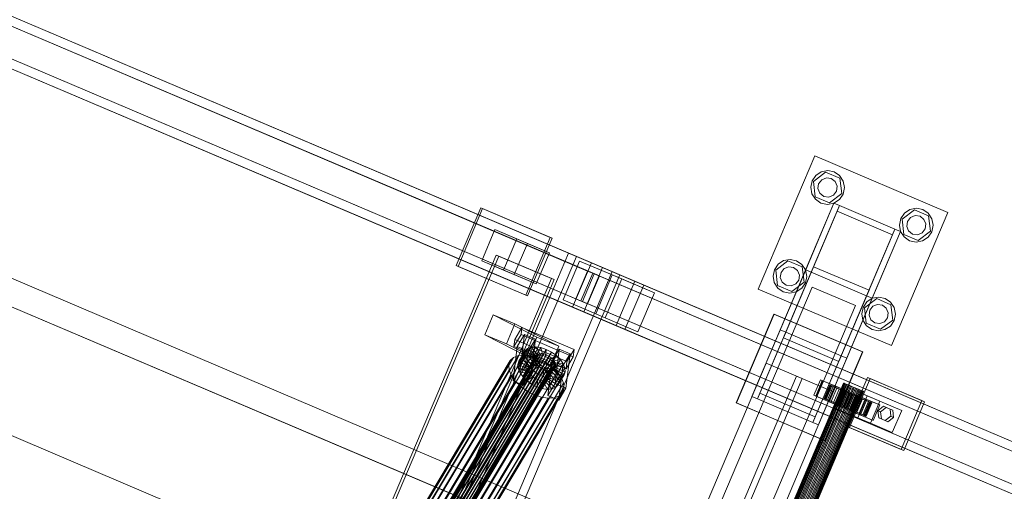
# Model space of a CAD drawing. Header units: millimetres. Extents: x -4738 to 65662, y -68080 to 6847.
# Tile 598 of 656: x 24950 to 25767, y -20919 to -20528. Entities that reach past the tile are written whole.
import ezdxf

# ---------------------------------------------------------------- set-up
doc = ezdxf.new("R2010")
doc.units = ezdxf.units.MM
doc.layers.add('superior_C10', color=7, linetype='Continuous', lineweight=0)

msp = doc.modelspace()

# ---------------------------------------------------------------- linework, layer by layer
at = {"layer": 'superior_C10'}
for p, q in [((27880.277, -21988.995), (18436.834, -17980.274)), ((18437.764, -17980.669), (27881.207, -21989.39)), ((25424.635, -20729.307), (24342.464, -20269.927)), ((25433.862, -20733.224), (24351.691, -20273.844)), ((25421.469, -20736.11), (24374.36, -20291.615)), ((25460.621, -20744.582), (24378.449, -20285.203)), ((25468.002, -20747.716), (24385.831, -20288.336)), ((25431.168, -20740.227), (24384.059, -20295.732)), ((25409.006, -20766.127), (24326.834, -20306.747)), ((24336.061, -20310.664), (25418.232, -20770.043)), ((25411.7, -20759.123), (24364.591, -20314.627)), ((25444.991, -20781.402), (24362.819, -20322.023)), ((24370.201, -20325.156), (25452.372, -20784.536)), ((24374.29, -20318.744), (25421.399, -20763.24)), ((25323.902, -20927.396), (24439.849, -20552.117)), ((24440.948, -20552.583), (25325.001, -20927.862)), ((24388.833, -20637.249), (25272.887, -21012.528)), ((25273.985, -21012.994), (24389.932, -20637.716)), ((25563.082, -20751.06), (25609.972, -20640.6)), ((25609.972, -20640.6), (25720.432, -20687.49)), ((25607.68, -20661.354), (25610.754, -20656.839)), ((25608.785, -20661.823), (25619.007, -20654.12)), ((25610.754, -20656.839), (25615.323, -20653.844)), ((25615.323, -20653.844), (25620.689, -20652.825)), ((25615.753, -20660.436), (25619.592, -20658.884)), ((25619.007, -20654.12), (25630.79, -20659.122)), ((25619.592, -20658.884), (25623.693, -20659.461)), ((25620.689, -20652.825), (25626.037, -20653.938)), ((25623.693, -20659.461), (25626.956, -20662.01)), ((25626.037, -20653.938), (25630.553, -20657.012)), ((25630.553, -20657.012), (25633.548, -20661.581)), ((25630.79, -20659.122), (25632.349, -20671.826)), ((25606.568, -20666.702), (25607.68, -20661.354)), ((25607.586, -20672.069), (25606.568, -20666.702)), ((25610.344, -20674.528), (25608.785, -20661.823)), ((25612.627, -20667.8), (25613.203, -20663.699)), ((25614.178, -20671.639), (25612.627, -20667.8)), ((25613.203, -20663.699), (25615.753, -20660.436)), ((25626.956, -20662.01), (25628.507, -20665.85)), ((25628.507, -20665.85), (25627.931, -20669.951)), ((25634.566, -20666.947), (25633.454, -20672.295)), ((25633.548, -20661.581), (25634.566, -20666.947)), ((25610.581, -20676.637), (25607.586, -20672.069)), ((25622.127, -20679.529), (25610.344, -20674.528)), ((25617.441, -20674.189), (25614.178, -20671.639)), ((25621.542, -20674.765), (25617.441, -20674.189)), ((25625.381, -20673.214), (25621.542, -20674.765)), ((25632.349, -20671.826), (25622.127, -20679.529)), ((25627.931, -20669.951), (25625.381, -20673.214)), ((25633.454, -20672.295), (25630.38, -20676.811)), ((25312.399, -20731.636), (25332.718, -20683.77)), ((25334.194, -20684.396), (25313.875, -20732.262)), ((25332.718, -20683.77), (25390.434, -20708.27)), ((25332.718, -20683.77), (25334.194, -20684.396)), ((25391.91, -20708.897), (25334.194, -20684.396)), ((25625.864, -20679.937), (25581.29, -20784.943)), ((25585.892, -20786.896), (25630.467, -20681.891)), ((25602.42, -20735.167), (25625.864, -20679.937)), ((25630.467, -20681.891), (25607.022, -20737.121)), ((25615.096, -20679.712), (25610.581, -20676.637)), ((25620.445, -20680.824), (25615.096, -20679.712)), ((25625.811, -20679.805), (25620.445, -20680.824)), ((25630.38, -20676.811), (25625.811, -20679.805)), ((25625.864, -20679.937), (25630.467, -20681.891)), ((25628.513, -20686.494), (25630.467, -20681.891)), ((25630.467, -20681.891), (25676.492, -20701.428)), ((25688.963, -20685.104), (25694.329, -20684.085)), ((25694.329, -20684.085), (25699.677, -20685.198)), ((25583.939, -20791.499), (25628.513, -20686.494)), ((25674.538, -20706.031), (25628.513, -20686.494)), ((25720.432, -20687.49), (25673.542, -20797.949)), ((25680.207, -20697.962), (25681.32, -20692.614)), ((25681.32, -20692.614), (25684.394, -20688.099)), ((25682.424, -20693.083), (25692.647, -20685.38)), ((25684.394, -20688.099), (25688.963, -20685.104)), ((25686.843, -20694.959), (25689.392, -20691.696)), ((25689.392, -20691.696), (25693.232, -20690.144)), ((25692.647, -20685.38), (25704.429, -20690.382)), ((25693.232, -20690.144), (25697.333, -20690.721)), ((25697.333, -20690.721), (25700.596, -20693.27)), ((25699.677, -20685.198), (25704.192, -20688.272)), ((25704.192, -20688.272), (25707.187, -20692.84)), ((25704.429, -20690.382), (25705.989, -20703.086)), ((25707.187, -20692.84), (25708.206, -20698.207)), ((25681.226, -20703.329), (25680.207, -20697.962)), ((25683.984, -20705.788), (25682.424, -20693.083)), ((25686.266, -20699.06), (25686.843, -20694.959)), ((25687.818, -20702.899), (25686.266, -20699.06)), ((25700.596, -20693.27), (25702.147, -20697.11)), ((25702.147, -20697.11), (25701.571, -20701.211)), ((25708.206, -20698.207), (25707.094, -20703.555)), ((25333.526, -20727.567), (25344.467, -20701.794)), ((25344.467, -20701.794), (25371.521, -20713.278)), ((25344.467, -20701.794), (25362.678, -20709.524)), ((25390.434, -20708.27), (25370.115, -20756.136)), ((25371.591, -20756.762), (25391.91, -20708.897)), ((25391.91, -20708.897), (25390.434, -20708.27)), ((25674.538, -20706.031), (25629.964, -20811.036)), ((25676.492, -20701.428), (25631.917, -20806.434)), ((25636.52, -20808.387), (25681.094, -20703.382)), ((25653.047, -20756.658), (25676.492, -20701.428)), ((25681.094, -20703.382), (25657.649, -20758.612)), ((25676.492, -20701.428), (25674.538, -20706.031)), ((25676.492, -20701.428), (25681.094, -20703.382)), ((25684.221, -20707.897), (25681.226, -20703.329)), ((25695.766, -20710.789), (25683.984, -20705.788)), ((25688.736, -20710.972), (25684.221, -20707.897)), ((25691.081, -20705.449), (25687.818, -20702.899)), ((25695.182, -20706.025), (25691.081, -20705.449)), ((25699.021, -20704.474), (25695.182, -20706.025)), ((25705.989, -20703.086), (25695.766, -20710.789)), ((25701.571, -20701.211), (25699.021, -20704.474)), ((25704.019, -20708.07), (25699.451, -20711.065)), ((25707.094, -20703.555), (25704.019, -20708.07)), ((25362.678, -20709.524), (25351.737, -20735.298)), ((25371.521, -20713.278), (25360.58, -20739.052)), ((25389.732, -20721.009), (25362.678, -20709.524)), ((25389.732, -20721.009), (25371.521, -20713.278)), ((25694.084, -20712.084), (25688.736, -20710.972)), ((25699.451, -20711.065), (25694.084, -20712.084)), ((25013.369, -21505.298), (25345.506, -20722.876)), ((25347.72, -20723.816), (25015.584, -21506.238)), ((25054.002, -21549.706), (25405.677, -20721.259)), ((25412.135, -20724), (25060.461, -21552.448)), ((25345.506, -20722.876), (25391.318, -20742.323)), ((25345.506, -20722.876), (25347.72, -20723.816)), ((25393.532, -20743.263), (25347.72, -20723.816)), ((25378.791, -20746.783), (25389.732, -20721.009)), ((25405.677, -20721.259), (25441.749, -20736.571)), ((25405.677, -20721.259), (25412.135, -20724)), ((25448.208, -20739.313), (25412.135, -20724)), ((25370.115, -20756.136), (25312.399, -20731.636)), ((25313.875, -20732.262), (25312.399, -20731.636)), ((25313.875, -20732.262), (25371.591, -20756.762)), ((25360.58, -20739.052), (25333.526, -20727.567)), ((25351.737, -20735.298), (25333.526, -20727.567)), ((25401.069, -20760.042), (25414.745, -20727.824)), ((25424.635, -20729.307), (25409.006, -20766.127)), ((25414.745, -20727.824), (25441.799, -20739.309)), ((25414.745, -20727.824), (25449.807, -20742.708)), ((25418.232, -20770.043), (25433.862, -20733.224)), ((25433.862, -20733.224), (25424.635, -20729.307)), ((26506.807, -21188.686), (25424.635, -20729.307)), ((26516.034, -21192.603), (25433.862, -20733.224)), ((25608.976, -20732.518), (25564.401, -20837.524)), ((25576.42, -20734.994), (25579.495, -20730.479)), ((25577.525, -20735.463), (25587.747, -20727.76)), ((25579.495, -20730.479), (25584.063, -20727.484)), ((25584.063, -20727.484), (25589.43, -20726.465)), ((25584.493, -20734.075), (25588.332, -20732.524)), ((25587.747, -20727.76), (25599.53, -20732.762)), ((25588.332, -20732.524), (25592.433, -20733.101)), ((25589.43, -20726.465), (25594.778, -20727.578)), ((25592.433, -20733.101), (25595.696, -20735.65)), ((25594.778, -20727.578), (25599.293, -20730.652)), ((25599.293, -20730.652), (25602.288, -20735.22)), ((25599.53, -20732.762), (25601.089, -20745.466)), ((25607.022, -20737.121), (25608.976, -20732.518)), ((25608.976, -20732.518), (25655.001, -20752.056)), ((25441.749, -20736.571), (25090.075, -21565.019)), ((25096.534, -21567.761), (25448.208, -20739.313)), ((25351.737, -20735.298), (25378.791, -20746.783)), ((25360.58, -20739.052), (25378.791, -20746.783)), ((25411.7, -20759.123), (25421.469, -20736.11)), ((25425.7, -20737.906), (25415.931, -20760.919)), ((25417.168, -20761.444), (25426.937, -20738.431)), ((25431.168, -20740.227), (25421.399, -20763.24)), ((25421.469, -20736.11), (25431.168, -20740.227)), ((25426.937, -20738.431), (25425.7, -20737.906)), ((26542.934, -21212.17), (25425.7, -20737.906)), ((26544.171, -21212.695), (25426.937, -20738.431)), ((25441.799, -20739.309), (25428.123, -20771.526)), ((25448.208, -20739.313), (25441.749, -20736.571)), ((25441.799, -20739.309), (25476.862, -20754.193)), ((25557.845, -20840.172), (25602.42, -20735.167)), ((25607.022, -20737.121), (25562.448, -20842.126)), ((25575.308, -20740.342), (25576.42, -20734.994)), ((25576.326, -20745.709), (25575.308, -20740.342)), ((25579.084, -20748.168), (25577.525, -20735.463)), ((25581.367, -20741.439), (25581.943, -20737.339)), ((25582.918, -20745.279), (25581.367, -20741.439)), ((25581.943, -20737.339), (25584.493, -20734.075)), ((25595.696, -20735.65), (25597.247, -20739.49)), ((25597.247, -20739.49), (25596.671, -20743.591)), ((25603.307, -20740.587), (25602.194, -20745.935)), ((25602.288, -20735.22), (25603.307, -20740.587)), ((25607.022, -20737.121), (25602.42, -20735.167)), ((25653.047, -20756.658), (25607.022, -20737.121)), ((25391.318, -20742.323), (25059.181, -21524.745)), ((25061.396, -21525.685), (25393.532, -20743.263)), ((25214.661, -21675.491), (25607.76, -20749.457)), ((25393.532, -20743.263), (25391.318, -20742.323)), ((25449.807, -20742.708), (25436.131, -20774.925)), ((25460.621, -20744.582), (25444.991, -20781.402)), ((25476.862, -20754.193), (25449.807, -20742.708)), ((25452.372, -20784.536), (25468.002, -20747.716)), ((25468.002, -20747.716), (25460.621, -20744.582)), ((26542.792, -21203.962), (25460.621, -20744.582)), ((26550.174, -21207.095), (25468.002, -20747.716)), ((25579.321, -20750.277), (25576.326, -20745.709)), ((25590.867, -20753.169), (25579.084, -20748.168)), ((25586.181, -20747.829), (25582.918, -20745.279)), ((25590.282, -20748.405), (25586.181, -20747.829)), ((25594.121, -20746.854), (25590.282, -20748.405)), ((25601.089, -20745.466), (25590.867, -20753.169)), ((25596.671, -20743.591), (25594.121, -20746.854)), ((25602.194, -20745.935), (25599.12, -20750.45)), ((25607.76, -20749.457), (25643.66, -20764.696)), ((25370.115, -20756.136), (25371.591, -20756.762)), ((25463.185, -20786.41), (25476.862, -20754.193)), ((25673.542, -20797.949), (25563.082, -20751.06)), ((25583.837, -20753.352), (25579.321, -20750.277)), ((25589.185, -20754.464), (25583.837, -20753.352)), ((25594.551, -20753.445), (25589.185, -20754.464)), ((25599.12, -20750.45), (25594.551, -20753.445)), ((25608.472, -20861.664), (25653.047, -20756.658)), ((25610.426, -20857.061), (25655.001, -20752.056)), ((25655.001, -20752.056), (25653.047, -20756.658)), ((25657.649, -20758.612), (25653.047, -20756.658)), ((25657.703, -20758.744), (25663.069, -20757.725)), ((25663.069, -20757.725), (25668.417, -20758.838)), ((25643.66, -20764.696), (25250.56, -21690.73)), ((25428.123, -20771.526), (25401.069, -20760.042)), ((25436.131, -20774.925), (25401.069, -20760.042)), ((25409.006, -20766.127), (25418.232, -20770.043)), ((26491.177, -21225.506), (25409.006, -20766.127)), ((25421.399, -20763.24), (25411.7, -20759.123)), ((25415.931, -20760.919), (25417.168, -20761.444)), ((26533.165, -21235.182), (25415.931, -20760.919)), ((25417.168, -20761.444), (26534.402, -21235.707)), ((25657.649, -20758.612), (25613.075, -20863.617)), ((25648.947, -20771.602), (25650.06, -20766.254)), ((25650.06, -20766.254), (25653.134, -20761.739)), ((25651.164, -20766.723), (25661.387, -20759.02)), ((25653.134, -20761.739), (25657.703, -20758.744)), ((25655.583, -20768.599), (25658.132, -20765.335)), ((25658.132, -20765.335), (25661.972, -20763.784)), ((25661.387, -20759.02), (25673.17, -20764.021)), ((25661.972, -20763.784), (25666.073, -20764.361)), ((25666.073, -20764.361), (25669.336, -20766.91)), ((25668.417, -20758.838), (25672.933, -20761.912)), ((25672.933, -20761.912), (25675.928, -20766.48)), ((25673.17, -20764.021), (25674.729, -20776.726)), ((25675.928, -20766.48), (25676.946, -20771.847)), ((25336.012, -20788.901), (25343.091, -20772.354)), ((25343.091, -20772.354), (25361.127, -20780.01)), ((25343.091, -20772.354), (25379.364, -20790.867)), ((25418.232, -20770.043), (26500.404, -21229.423)), ((25428.123, -20771.526), (25463.185, -20786.41)), ((25544.733, -20845.47), (25575.992, -20771.83)), ((25544.917, -20845.548), (25576.177, -20771.908)), ((25575.992, -20771.83), (25649.632, -20803.09)), ((25576.177, -20771.908), (25649.817, -20803.168)), ((25649.966, -20776.969), (25648.947, -20771.602)), ((25652.724, -20779.428), (25651.164, -20766.723)), ((25655.006, -20772.699), (25655.583, -20768.599)), ((25656.558, -20776.539), (25655.006, -20772.699)), ((25669.336, -20766.91), (25670.887, -20770.75)), ((25670.887, -20770.75), (25670.311, -20774.851)), ((25676.946, -20771.847), (25675.834, -20777.195)), ((25361.127, -20780.01), (25354.048, -20796.558)), ((25361.127, -20780.01), (25397.4, -20798.523)), ((25436.131, -20774.925), (25463.185, -20786.41)), ((25444.991, -20781.402), (25452.372, -20784.536)), ((26527.162, -21240.782), (25444.991, -20781.402)), ((25652.961, -20781.537), (25649.966, -20776.969)), ((25664.507, -20784.429), (25652.724, -20779.428)), ((25657.476, -20784.611), (25652.961, -20781.537)), ((25659.821, -20779.088), (25656.558, -20776.539)), ((25663.922, -20779.665), (25659.821, -20779.088)), ((25667.761, -20778.114), (25663.922, -20779.665)), ((25674.729, -20776.726), (25664.507, -20784.429)), ((25670.311, -20774.851), (25667.761, -20778.114)), ((25672.759, -20781.71), (25668.191, -20784.705)), ((25675.834, -20777.195), (25672.759, -20781.71)), ((25354.048, -20796.558), (25336.012, -20788.901)), ((25372.284, -20807.414), (25336.012, -20788.901)), ((25366.164, -20788.839), (25360.213, -20798.771)), ((25360.937, -20792.848), (25366.888, -20782.915)), ((25363.064, -20798.732), (25369.016, -20788.8)), ((25369.016, -20788.8), (25365.541, -20817.234)), ((25366.888, -20782.915), (25366.164, -20788.839)), ((25409.471, -20807.167), (25366.164, -20788.839)), ((25366.888, -20782.915), (25410.195, -20801.243)), ((25369.016, -20788.8), (25378.038, -20792.618)), ((25379.364, -20790.867), (25372.284, -20807.414)), ((25397.4, -20798.523), (25379.364, -20790.867)), ((25452.372, -20784.536), (26534.544, -21243.915)), ((25581.29, -20784.943), (25557.845, -20840.172)), ((25562.448, -20842.126), (25585.892, -20786.896)), ((25585.892, -20786.896), (25581.29, -20784.943)), ((25585.892, -20786.896), (25583.939, -20791.499)), ((25631.917, -20806.434), (25585.892, -20786.896)), ((25662.824, -20785.724), (25657.476, -20784.611)), ((25668.191, -20784.705), (25662.824, -20785.724)), ((25354.048, -20796.558), (25390.32, -20815.071)), ((25359.589, -20827.166), (25363.064, -20798.732)), ((25360.213, -20798.771), (25360.937, -20792.848)), ((25360.213, -20798.771), (25403.52, -20817.099)), ((25404.244, -20811.175), (25360.937, -20792.848)), ((25372.086, -20802.55), (25363.064, -20798.732)), ((25378.038, -20792.618), (25372.086, -20802.55)), ((25378.348, -20798.963), (25373.246, -20807.476)), ((25374.563, -20821.052), (25378.038, -20792.618)), ((25374.579, -20799.249), (25378.348, -20798.963)), ((25382.232, -20806.002), (25378.348, -20798.963)), ((25378.348, -20798.963), (25382.62, -20799.588)), ((25390.32, -20815.071), (25397.4, -20798.523)), ((25583.939, -20791.499), (25629.964, -20811.036)), ((25378.903, -20806.219), (25267.944, -20991.382)), ((25364.021, -20806.191), (25268.367, -20965.814)), ((25379.871, -20805.277), (25268.913, -20990.439)), ((25381.297, -20804.718), (25270.338, -20989.881)), ((25383.082, -20804.583), (25272.123, -20989.745)), ((25369.06, -20805.808), (25273.406, -20965.431)), ((25385.106, -20804.879), (25274.147, -20990.042)), ((25387.229, -20805.587), (25276.271, -20990.749)), ((25389.309, -20806.658), (25278.35, -20991.82)), ((25374.771, -20806.644), (25279.116, -20966.267)), ((25359.999, -20807.766), (25364.021, -20806.191)), ((25363.484, -20813.596), (25368.585, -20805.083)), ((25364.021, -20806.191), (25369.06, -20805.808)), ((25369.525, -20802.417), (25364.424, -20810.93)), ((25371.57, -20800.427), (25366.468, -20808.94)), ((25368.585, -20805.083), (25369.525, -20802.417)), ((25368.813, -20808.243), (25368.585, -20805.083)), ((25368.585, -20805.083), (25377.608, -20808.901)), ((25372.086, -20802.55), (25368.611, -20830.985)), ((25369.06, -20805.808), (25374.771, -20806.644)), ((25374.579, -20799.249), (25369.477, -20807.762)), ((25369.525, -20802.417), (25371.57, -20800.427)), ((25378.053, -20807.638), (25369.525, -20802.417)), ((25371.57, -20800.427), (25374.579, -20799.249)), ((25379.021, -20806.695), (25371.57, -20800.427)), ((25373.92, -20815.209), (25379.021, -20806.695)), ((25380.447, -20806.137), (25374.579, -20799.249)), ((25374.771, -20806.644), (25380.764, -20808.642)), ((25375.345, -20814.651), (25380.447, -20806.137)), ((25377.13, -20814.515), (25382.232, -20806.002)), ((25382.62, -20799.588), (25377.518, -20808.101)), ((25379.021, -20806.695), (25378.053, -20807.638)), ((25378.458, -20807.482), (25378.903, -20806.219)), ((25378.903, -20806.219), (25379.871, -20805.277)), ((25380.447, -20806.137), (25379.021, -20806.695)), ((25379.154, -20814.811), (25384.255, -20806.298)), ((25379.871, -20805.277), (25381.297, -20804.718)), ((25382.232, -20806.002), (25380.447, -20806.137)), ((25381.278, -20815.519), (25386.379, -20807.006)), ((25381.297, -20804.718), (25383.082, -20804.583)), ((25387.103, -20801.082), (25382.002, -20809.595)), ((25384.255, -20806.298), (25382.232, -20806.002)), ((25384.255, -20806.298), (25382.62, -20799.588)), ((25382.62, -20799.588), (25387.103, -20801.082)), ((25383.082, -20804.583), (25385.106, -20804.879)), ((25386.379, -20807.006), (25384.255, -20806.298)), ((25385.106, -20804.879), (25387.229, -20805.587)), ((25386.379, -20807.006), (25387.103, -20801.082)), ((25388.459, -20808.077), (25386.379, -20807.006)), ((25391.493, -20803.343), (25386.392, -20811.856)), ((25387.103, -20801.082), (25391.493, -20803.343)), ((25387.229, -20805.587), (25389.309, -20806.658)), ((25388.459, -20808.077), (25391.493, -20803.343)), ((25389.309, -20806.658), (25391.202, -20808.019)), ((25390.352, -20809.438), (25395.49, -20806.217)), ((25395.49, -20806.217), (25390.389, -20814.73)), ((25391.493, -20803.343), (25395.49, -20806.217)), ((25391.935, -20810.95), (25397.887, -20801.018)), ((25397.887, -20801.018), (25394.412, -20829.452)), ((25395.49, -20806.217), (25398.822, -20809.508)), ((25397.887, -20801.018), (25406.91, -20804.836)), ((25406.91, -20804.836), (25400.958, -20814.768)), ((25403.434, -20833.271), (25406.91, -20804.836)), ((25403.52, -20817.099), (25409.471, -20807.167)), ((25410.195, -20801.243), (25404.244, -20811.175)), ((25409.471, -20807.167), (25410.195, -20801.243)), ((25631.917, -20806.434), (25608.472, -20861.664)), ((25649.632, -20803.09), (25618.372, -20876.73)), ((25649.817, -20803.168), (25618.557, -20876.808)), ((25629.964, -20811.036), (25631.917, -20806.434)), ((25636.52, -20808.387), (25631.917, -20806.434)), ((25569.567, -20812.557), (25233.523, -21604.185)), ((25260.355, -20973.613), (25356.009, -20813.99)), ((25357.266, -20810.426), (25261.611, -20970.049)), ((25359.999, -20807.766), (25264.344, -20967.389)), ((25267.499, -20992.644), (25378.458, -20807.482)), ((25378.566, -20808.979), (25267.607, -20994.141)), ((25379.22, -20810.608), (25268.261, -20995.771)), ((25380.375, -20812.258), (25269.416, -20997.421)), ((25381.954, -20813.817), (25270.995, -20998.98)), ((25383.847, -20815.179), (25272.888, -21000.341)), ((25391.202, -20808.019), (25280.243, -20993.182)), ((25392.78, -20809.578), (25281.821, -20994.741)), ((25393.936, -20811.229), (25282.977, -20996.391)), ((25394.59, -20812.858), (25283.631, -20998.02)), ((25394.698, -20814.355), (25283.739, -20999.517)), ((25380.764, -20808.642), (25285.11, -20968.264)), ((25386.633, -20811.664), (25290.979, -20971.287)), ((25391.976, -20815.507), (25296.322, -20975.129)), ((25356.009, -20813.99), (25357.266, -20810.426)), ((25356.314, -20818.215), (25356.009, -20813.99)), ((25357.266, -20810.426), (25359.999, -20807.766)), ((25364.424, -20810.93), (25363.484, -20813.596)), ((25372.506, -20817.414), (25363.484, -20813.596)), ((25363.484, -20813.596), (25363.712, -20816.756)), ((25368.813, -20808.243), (25363.712, -20816.756)), ((25366.468, -20808.94), (25364.424, -20810.93)), ((25364.424, -20810.93), (25372.951, -20816.151)), ((25370.194, -20811.682), (25365.093, -20820.195)), ((25369.477, -20807.762), (25366.468, -20808.94)), ((25366.468, -20808.94), (25373.92, -20815.209)), ((25372.633, -20815.166), (25367.532, -20823.679)), ((25377.716, -20810.398), (25368.813, -20808.243)), ((25370.194, -20811.682), (25368.813, -20808.243)), ((25373.246, -20807.476), (25369.477, -20807.762)), ((25369.477, -20807.762), (25375.345, -20814.651)), ((25378.37, -20812.027), (25370.194, -20811.682)), ((25372.633, -20815.166), (25370.194, -20811.682)), ((25372.284, -20807.414), (25390.32, -20815.071)), ((25377.608, -20808.901), (25372.506, -20817.414)), ((25372.614, -20818.911), (25377.716, -20810.398)), ((25379.525, -20813.677), (25372.633, -20815.166)), ((25375.965, -20818.457), (25372.633, -20815.166)), ((25372.951, -20816.151), (25378.053, -20807.638)), ((25372.951, -20816.151), (25373.92, -20815.209)), ((25377.518, -20808.101), (25373.246, -20807.476)), ((25373.246, -20807.476), (25377.13, -20814.515)), ((25373.268, -20820.54), (25378.37, -20812.027)), ((25373.92, -20815.209), (25375.345, -20814.651)), ((25374.424, -20822.19), (25379.525, -20813.677)), ((25375.345, -20814.651), (25377.13, -20814.515)), ((25381.103, -20815.236), (25375.965, -20818.457)), ((25376.002, -20823.749), (25381.103, -20815.236)), ((25377.13, -20814.515), (25379.154, -20814.811)), ((25382.002, -20809.595), (25377.518, -20808.101)), ((25377.518, -20808.101), (25379.154, -20814.811)), ((25378.053, -20807.638), (25377.608, -20808.901)), ((25377.608, -20808.901), (25377.716, -20810.398)), ((25377.716, -20810.398), (25378.37, -20812.027)), ((25378.37, -20812.027), (25379.525, -20813.677)), ((25378.566, -20808.979), (25378.458, -20807.482)), ((25379.22, -20810.608), (25378.566, -20808.979)), ((25379.154, -20814.811), (25381.278, -20815.519)), ((25380.375, -20812.258), (25379.22, -20810.608)), ((25379.525, -20813.677), (25381.103, -20815.236)), ((25381.954, -20813.817), (25380.375, -20812.258)), ((25380.764, -20808.642), (25386.633, -20811.664)), ((25381.103, -20815.236), (25382.997, -20816.598)), ((25382.002, -20809.595), (25381.278, -20815.519)), ((25381.278, -20815.519), (25383.357, -20816.59)), ((25383.847, -20815.179), (25381.954, -20813.817)), ((25386.392, -20811.856), (25382.002, -20809.595)), ((25383.357, -20816.59), (25388.459, -20808.077)), ((25386.392, -20811.856), (25383.357, -20816.59)), ((25385.926, -20816.25), (25383.847, -20815.179)), ((25385.25, -20817.951), (25390.352, -20809.438)), ((25390.389, -20814.73), (25385.25, -20817.951)), ((25390.389, -20814.73), (25386.392, -20811.856)), ((25386.633, -20811.664), (25391.976, -20815.507)), ((25386.829, -20819.51), (25391.93, -20810.997)), ((25387.984, -20821.161), (25393.086, -20812.647)), ((25390.352, -20809.438), (25388.459, -20808.077)), ((25388.46, -20839.385), (25391.935, -20810.95)), ((25388.638, -20822.79), (25393.74, -20814.277)), ((25391.93, -20810.997), (25390.352, -20809.438)), ((25393.72, -20818.021), (25390.389, -20814.73)), ((25391.202, -20808.019), (25392.78, -20809.578)), ((25391.93, -20810.997), (25398.822, -20809.508)), ((25393.086, -20812.647), (25391.93, -20810.997)), ((25400.958, -20814.768), (25391.935, -20810.95)), ((25391.976, -20815.507), (25396.43, -20819.906)), ((25392.78, -20809.578), (25393.936, -20811.229)), ((25393.74, -20814.277), (25393.086, -20812.647)), ((25393.086, -20812.647), (25401.261, -20812.992)), ((25398.822, -20809.508), (25393.72, -20818.021)), ((25393.848, -20815.774), (25393.74, -20814.277)), ((25393.74, -20814.277), (25402.642, -20816.431)), ((25393.936, -20811.229), (25394.59, -20812.858)), ((25394.698, -20814.355), (25394.253, -20815.617)), ((25394.59, -20812.858), (25394.698, -20814.355)), ((25401.261, -20812.992), (25396.16, -20821.505)), ((25400.958, -20814.768), (25397.483, -20843.203)), ((25398.822, -20809.508), (25401.261, -20812.992)), ((25401.261, -20812.992), (25402.642, -20816.431)), ((25404.244, -20811.175), (25403.52, -20817.099)), ((25569.567, -20812.557), (25624.797, -20836.002)), ((25613.075, -20863.617), (25636.52, -20808.387)), ((25594.881, -20823.303), (25258.837, -21614.931)), ((25356.314, -20818.215), (25260.66, -20977.838)), ((25358.16, -20822.812), (25262.505, -20982.435)), ((25385.926, -20816.25), (25274.967, -21001.412)), ((25388.05, -20816.957), (25277.091, -21002.12)), ((25390.074, -20817.254), (25279.115, -21002.416)), ((25391.859, -20817.118), (25280.9, -21002.281)), ((25393.284, -20816.56), (25282.325, -21001.722)), ((25394.253, -20815.617), (25283.294, -21000.78)), ((25396.43, -20819.906), (25300.776, -20979.529)), ((25358.16, -20822.812), (25356.314, -20818.215)), ((25361.421, -20827.47), (25358.16, -20822.812)), ((25365.541, -20817.234), (25359.589, -20827.166)), ((25363.712, -20816.756), (25372.614, -20818.911)), ((25363.712, -20816.756), (25365.093, -20820.195)), ((25365.093, -20820.195), (25373.268, -20820.54)), ((25365.093, -20820.195), (25367.532, -20823.679)), ((25374.563, -20821.052), (25365.541, -20817.234)), ((25367.532, -20823.679), (25374.424, -20822.19)), ((25367.532, -20823.679), (25370.864, -20826.97)), ((25368.611, -20830.985), (25374.563, -20821.052)), ((25375.965, -20818.457), (25370.864, -20826.97)), ((25372.506, -20817.414), (25372.951, -20816.151)), ((25372.614, -20818.911), (25372.506, -20817.414)), ((25373.268, -20820.54), (25372.614, -20818.911)), ((25374.424, -20822.19), (25373.268, -20820.54)), ((25376.002, -20823.749), (25374.424, -20822.19)), ((25379.962, -20821.331), (25374.861, -20829.844)), ((25379.962, -20821.331), (25375.965, -20818.457)), ((25377.895, -20825.111), (25382.997, -20816.598)), ((25384.352, -20823.592), (25379.25, -20832.106)), ((25382.997, -20816.598), (25379.962, -20821.331)), ((25384.352, -20823.592), (25379.962, -20821.331)), ((25379.974, -20826.182), (25385.076, -20817.669)), ((25382.098, -20826.89), (25387.2, -20818.376)), ((25382.997, -20816.598), (25385.076, -20817.669)), ((25383.357, -20816.59), (25385.25, -20817.951)), ((25384.122, -20827.186), (25389.223, -20818.672)), ((25385.076, -20817.669), (25384.352, -20823.592)), ((25388.836, -20825.086), (25384.352, -20823.592)), ((25385.076, -20817.669), (25387.2, -20818.376)), ((25385.25, -20817.951), (25386.829, -20819.51)), ((25385.907, -20827.05), (25391.009, -20818.537)), ((25388.05, -20816.957), (25385.926, -20816.25)), ((25393.72, -20818.021), (25386.829, -20819.51)), ((25386.829, -20819.51), (25387.984, -20821.161)), ((25387.2, -20818.376), (25388.836, -20825.086)), ((25387.2, -20818.376), (25389.223, -20818.672)), ((25387.332, -20826.492), (25392.434, -20817.979)), ((25396.16, -20821.505), (25387.984, -20821.161)), ((25387.984, -20821.161), (25388.638, -20822.79)), ((25390.074, -20817.254), (25388.05, -20816.957)), ((25388.301, -20825.55), (25393.402, -20817.036)), ((25397.54, -20824.945), (25388.638, -20822.79)), ((25388.638, -20822.79), (25388.746, -20824.287)), ((25388.746, -20824.287), (25393.848, -20815.774)), ((25389.223, -20818.672), (25391.009, -20818.537)), ((25389.223, -20818.672), (25393.108, -20825.712)), ((25391.859, -20817.118), (25390.074, -20817.254)), ((25391.009, -20818.537), (25392.434, -20817.979)), ((25391.009, -20818.537), (25396.876, -20825.426)), ((25393.284, -20816.56), (25391.859, -20817.118)), ((25392.434, -20817.979), (25393.402, -20817.036)), ((25392.434, -20817.979), (25399.886, -20824.247)), ((25394.253, -20815.617), (25393.284, -20816.56)), ((25393.402, -20817.036), (25393.848, -20815.774)), ((25393.402, -20817.036), (25401.93, -20822.258)), ((25396.16, -20821.505), (25393.72, -20818.021)), ((25393.848, -20815.774), (25402.87, -20819.592)), ((25397.54, -20824.945), (25396.16, -20821.505)), ((25396.43, -20819.906), (25399.691, -20824.564)), ((25401.93, -20822.258), (25396.828, -20830.771)), ((25402.642, -20816.431), (25397.54, -20824.945)), ((25402.87, -20819.592), (25397.768, -20828.105)), ((25401.93, -20822.258), (25399.886, -20824.247)), ((25402.87, -20819.592), (25401.93, -20822.258)), ((25402.642, -20816.431), (25402.87, -20819.592)), ((25594.881, -20823.303), (25599.484, -20825.257)), ((25263.439, -21616.884), (25599.484, -20825.257)), ((25361.421, -20827.47), (25265.766, -20987.093)), ((25365.875, -20831.87), (25270.22, -20991.493)), ((25633.941, -20829.02), (25290.082, -21639.058)), ((25290.236, -21639.123), (25634.095, -20829.085)), ((25634.352, -20829.195), (25290.493, -21639.232)), ((25634.801, -20829.385), (25290.942, -21639.423)), ((25635.298, -20829.596), (25291.438, -21639.634)), ((25636.013, -20829.9), (25292.153, -21639.937)), ((25636.715, -20830.198), (25292.855, -21640.235)), ((25637.646, -20830.593), (25293.787, -21640.631)), ((25638.506, -20830.958), (25294.647, -21640.996)), ((25639.591, -20831.419), (25295.732, -21641.456)), ((25640.55, -20831.826), (25296.691, -21641.863)), ((25399.691, -20824.564), (25304.037, -20984.187)), ((25401.537, -20829.162), (25305.883, -20988.784)), ((25359.589, -20827.166), (25368.611, -20830.985)), ((25365.875, -20831.87), (25361.421, -20827.47)), ((25371.218, -20835.712), (25365.875, -20831.87)), ((25370.864, -20826.97), (25376.002, -20823.749)), ((25370.864, -20826.97), (25374.861, -20829.844)), ((25374.861, -20829.844), (25377.895, -20825.111)), ((25374.861, -20829.844), (25379.25, -20832.106)), ((25377.895, -20825.111), (25376.002, -20823.749)), ((25379.974, -20826.182), (25377.895, -20825.111)), ((25379.25, -20832.106), (25379.974, -20826.182)), ((25382.098, -20826.89), (25379.974, -20826.182)), ((25383.734, -20833.6), (25382.098, -20826.89)), ((25384.122, -20827.186), (25382.098, -20826.89)), ((25388.836, -20825.086), (25383.734, -20833.6)), ((25385.907, -20827.05), (25384.122, -20827.186)), ((25388.006, -20834.225), (25384.122, -20827.186)), ((25387.332, -20826.492), (25385.907, -20827.05)), ((25391.775, -20833.939), (25385.907, -20827.05)), ((25388.301, -20825.55), (25387.332, -20826.492)), ((25394.784, -20832.761), (25387.332, -20826.492)), ((25393.108, -20825.712), (25388.006, -20834.225)), ((25388.746, -20824.287), (25388.301, -20825.55)), ((25396.828, -20830.771), (25388.301, -20825.55)), ((25394.412, -20829.452), (25388.46, -20839.385)), ((25397.768, -20828.105), (25388.746, -20824.287)), ((25393.108, -20825.712), (25388.836, -20825.086)), ((25396.876, -20825.426), (25391.775, -20833.939)), ((25396.876, -20825.426), (25393.108, -20825.712)), ((25403.434, -20833.271), (25394.412, -20829.452)), ((25399.886, -20824.247), (25394.784, -20832.761)), ((25394.784, -20832.761), (25396.828, -20830.771)), ((25396.828, -20830.771), (25397.768, -20828.105)), ((25399.886, -20824.247), (25396.876, -20825.426)), ((25397.768, -20828.105), (25397.54, -20824.945)), ((25399.691, -20824.564), (25401.537, -20829.162)), ((25401.537, -20829.162), (25401.842, -20833.386)), ((25609.247, -20839.179), (25614.718, -20826.292)), ((25616.194, -20826.918), (25610.724, -20839.805)), ((25611.072, -20839.953), (25616.542, -20827.066)), ((25614.718, -20826.292), (25656.201, -20843.901)), ((25614.718, -20826.292), (25616.194, -20826.918)), ((25657.677, -20844.528), (25616.194, -20826.918)), ((25616.542, -20827.066), (25627.364, -20831.66)), ((25616.542, -20827.066), (25624.293, -20830.356)), ((25622.409, -20830.643), (25617.72, -20841.689)), ((25618.043, -20841.826), (25622.732, -20830.78)), ((25623.275, -20831.011), (25618.586, -20842.056)), ((25624.293, -20830.356), (25618.822, -20843.243)), ((25624.224, -20831.413), (25619.535, -20842.459)), ((25625.271, -20831.858), (25620.582, -20842.904)), ((25627.364, -20831.66), (25621.893, -20844.547)), ((25631.597, -20834.543), (25622.409, -20830.643)), ((25622.409, -20830.643), (25623.275, -20831.011)), ((25622.732, -20830.78), (25622.409, -20830.643)), ((25624.224, -20831.413), (25622.732, -20830.78)), ((25622.732, -20830.78), (25631.75, -20834.608)), ((25632.007, -20834.717), (25623.275, -20831.011)), ((25623.275, -20831.011), (25625.271, -20831.858)), ((25632.457, -20834.908), (25624.224, -20831.413)), ((25626.781, -20832.499), (25624.224, -20831.413)), ((25635.115, -20834.95), (25624.293, -20830.356)), ((25632.953, -20835.119), (25625.271, -20831.858)), ((25625.271, -20831.858), (25628.263, -20833.128)), ((25635.115, -20834.95), (25627.364, -20831.66)), ((25627.734, -20850.285), (25635.549, -20831.875)), ((25633.941, -20829.02), (25634.352, -20829.195)), ((25634.095, -20829.085), (25633.941, -20829.02)), ((25634.801, -20829.385), (25634.095, -20829.085)), ((25634.352, -20829.195), (25635.298, -20829.596)), ((25636.013, -20829.9), (25634.801, -20829.385)), ((25635.298, -20829.596), (25636.715, -20830.198)), ((25635.549, -20831.875), (25653.585, -20839.532)), ((25635.549, -20831.875), (25664.086, -20843.989)), ((25637.646, -20830.593), (25636.013, -20829.9)), ((25636.622, -20864.922), (25653.815, -20824.42)), ((25636.715, -20830.198), (25638.506, -20830.958)), ((25639.591, -20831.419), (25637.646, -20830.593)), ((25638.506, -20830.958), (25640.55, -20831.826)), ((25656.029, -20825.36), (25638.836, -20865.862)), ((25641.715, -20832.32), (25639.591, -20831.419)), ((25640.55, -20831.826), (25642.707, -20832.741)), ((25653.815, -20824.42), (25698.905, -20843.561)), ((25653.815, -20824.42), (25656.029, -20825.36)), ((25701.12, -20844.501), (25656.029, -20825.36)), ((25371.218, -20835.712), (25275.564, -20995.335)), ((25377.087, -20838.735), (25281.432, -20998.357)), ((25288.753, -21627.63), (25624.797, -20836.002)), ((25641.715, -20832.32), (25297.855, -21642.358)), ((25642.707, -20832.741), (25298.848, -21642.779)), ((25643.872, -20833.236), (25300.013, -21643.273)), ((25644.831, -20833.643), (25300.972, -21643.68)), ((25645.916, -20834.104), (25302.057, -21644.141)), ((25397.853, -20839.61), (25302.198, -20999.233)), ((25646.776, -20834.468), (25302.917, -21644.506)), ((25647.708, -20834.864), (25303.848, -21644.902)), ((25648.41, -20835.162), (25304.55, -21645.2)), ((25400.585, -20836.95), (25304.931, -20996.573)), ((25649.125, -20835.466), (25305.265, -21645.503)), ((25649.621, -20835.676), (25305.762, -21645.714)), ((25401.842, -20833.386), (25306.188, -20993.009)), ((25650.07, -20835.867), (25306.211, -21645.905)), ((25650.327, -20835.976), (25306.468, -21646.014)), ((25650.481, -20836.041), (25306.621, -21646.079)), ((25377.087, -20838.735), (25371.218, -20835.712)), ((25383.081, -20840.732), (25377.087, -20838.735)), ((25379.25, -20832.106), (25383.734, -20833.6)), ((25383.734, -20833.6), (25388.006, -20834.225)), ((25388.006, -20834.225), (25391.775, -20833.939)), ((25388.46, -20839.385), (25397.483, -20843.203)), ((25391.775, -20833.939), (25394.784, -20832.761)), ((25397.853, -20839.61), (25393.83, -20841.185)), ((25397.483, -20843.203), (25403.434, -20833.271)), ((25400.585, -20836.95), (25397.853, -20839.61)), ((25401.842, -20833.386), (25400.585, -20836.95)), ((25564.401, -20837.524), (25562.448, -20842.126)), ((25610.426, -20857.061), (25564.401, -20837.524)), ((25650.73, -20856.788), (25609.247, -20839.179)), ((25610.724, -20839.805), (25609.247, -20839.179)), ((25610.724, -20839.805), (25652.207, -20857.415)), ((25621.893, -20844.547), (25611.072, -20839.953)), ((25618.822, -20843.243), (25611.072, -20839.953)), ((25626.781, -20832.499), (25622.092, -20843.545)), ((25628.263, -20833.128), (25623.574, -20844.174)), ((25630.23, -20833.963), (25625.541, -20845.009)), ((25633.668, -20835.423), (25626.781, -20832.499)), ((25630.23, -20833.963), (25626.781, -20832.499)), ((25626.908, -20845.589), (25631.597, -20834.543)), ((25631.75, -20834.608), (25627.061, -20845.654)), ((25627.318, -20845.763), (25632.007, -20834.717)), ((25632.045, -20834.734), (25627.356, -20845.78)), ((25627.768, -20845.954), (25632.457, -20834.908)), ((25634.37, -20835.721), (25628.263, -20833.128)), ((25628.263, -20833.128), (25632.045, -20834.734)), ((25628.264, -20846.165), (25632.953, -20835.119)), ((25628.979, -20846.468), (25633.668, -20835.423)), ((25629.644, -20847.837), (25635.115, -20834.95)), ((25634.336, -20835.706), (25629.647, -20846.752)), ((25629.681, -20846.766), (25634.37, -20835.721)), ((25635.302, -20836.116), (25630.23, -20833.963)), ((25634.336, -20835.706), (25630.23, -20833.963)), ((25630.613, -20847.162), (25635.302, -20836.116)), ((25631.473, -20847.527), (25636.162, -20836.481)), ((25632.007, -20834.717), (25631.597, -20834.543)), ((25631.597, -20834.543), (25631.75, -20834.608)), ((25636.36, -20836.565), (25631.671, -20847.611)), ((25631.75, -20834.608), (25632.457, -20834.908)), ((25632.953, -20835.119), (25632.007, -20834.717)), ((25636.162, -20836.481), (25632.045, -20834.734)), ((25632.045, -20834.734), (25636.36, -20836.565)), ((25632.457, -20834.908), (25633.668, -20835.423)), ((25632.558, -20847.988), (25637.247, -20836.942)), ((25634.37, -20835.721), (25632.953, -20835.119)), ((25633.517, -20848.395), (25638.206, -20837.349)), ((25633.668, -20835.423), (25635.302, -20836.116)), ((25638.819, -20837.609), (25634.13, -20848.655)), ((25637.247, -20836.942), (25634.336, -20835.706)), ((25638.819, -20837.609), (25634.336, -20835.706)), ((25636.162, -20836.481), (25634.37, -20835.721)), ((25634.681, -20848.889), (25639.37, -20837.843)), ((25635.302, -20836.116), (25637.247, -20836.942)), ((25635.674, -20849.31), (25640.363, -20838.264)), ((25638.206, -20837.349), (25636.162, -20836.481)), ((25640.915, -20838.499), (25636.226, -20849.545)), ((25638.206, -20837.349), (25636.36, -20836.565)), ((25636.36, -20836.565), (25640.915, -20838.499)), ((25636.838, -20849.805), (25641.527, -20838.759)), ((25637.247, -20836.942), (25639.37, -20837.843)), ((25637.797, -20850.212), (25642.486, -20839.166)), ((25640.363, -20838.264), (25638.206, -20837.349)), ((25643.373, -20839.542), (25638.684, -20850.588)), ((25639.37, -20837.843), (25638.819, -20837.609)), ((25643.373, -20839.542), (25638.819, -20837.609)), ((25638.882, -20850.672), (25643.571, -20839.626)), ((25639.37, -20837.843), (25641.527, -20838.759)), ((25639.742, -20851.037), (25644.431, -20839.991)), ((25639.93, -20852.203), (25645.4, -20839.316)), ((25642.486, -20839.166), (25640.363, -20838.264)), ((25640.363, -20838.264), (25640.915, -20838.499)), ((25640.915, -20838.499), (25645.397, -20840.402)), ((25641.527, -20838.759), (25643.373, -20839.542)), ((25641.527, -20838.759), (25643.571, -20839.626)), ((25643.872, -20833.236), (25641.715, -20832.32)), ((25644.431, -20839.991), (25642.486, -20839.166)), ((25642.486, -20839.166), (25645.397, -20840.402)), ((25642.707, -20832.741), (25644.831, -20833.643)), ((25647.688, -20841.374), (25643.373, -20839.542)), ((25643.571, -20839.626), (25647.688, -20841.374)), ((25643.571, -20839.626), (25645.363, -20840.387)), ((25645.916, -20834.104), (25643.872, -20833.236)), ((25646.065, -20840.685), (25644.431, -20839.991)), ((25644.431, -20839.991), (25649.503, -20842.144)), ((25644.831, -20833.643), (25646.776, -20834.468)), ((25645.4, -20839.316), (25656.222, -20843.91)), ((25645.4, -20839.316), (25653.151, -20842.606)), ((25653.585, -20839.532), (25645.77, -20857.942)), ((25647.708, -20834.864), (25645.916, -20834.104)), ((25646.776, -20834.468), (25648.41, -20835.162)), ((25649.125, -20835.466), (25647.708, -20834.864)), ((25648.41, -20835.162), (25649.621, -20835.676)), ((25650.07, -20835.867), (25649.125, -20835.466)), ((25649.621, -20835.676), (25650.327, -20835.976)), ((25650.481, -20836.041), (25650.07, -20835.867)), ((25650.327, -20835.976), (25650.481, -20836.041)), ((25682.122, -20851.646), (25653.585, -20839.532)), ((25383.081, -20840.732), (25287.426, -21000.355)), ((25388.791, -20841.568), (25293.137, -21001.191)), ((25393.83, -20841.185), (25298.176, -21000.808)), ((25388.791, -20841.568), (25383.081, -20840.732)), ((25393.83, -20841.185), (25388.791, -20841.568)), ((25618.372, -20876.73), (25544.733, -20845.47)), ((25618.557, -20876.808), (25544.917, -20845.548)), ((25557.845, -20840.172), (25562.448, -20842.126)), ((25562.448, -20842.126), (25608.472, -20861.664)), ((25618.586, -20842.056), (25617.72, -20841.689)), ((25617.72, -20841.689), (25626.908, -20845.589)), ((25617.72, -20841.689), (25618.043, -20841.826)), ((25627.061, -20845.654), (25618.043, -20841.826)), ((25618.043, -20841.826), (25619.535, -20842.459)), ((25620.582, -20842.904), (25618.586, -20842.056)), ((25618.586, -20842.056), (25627.318, -20845.763)), ((25618.822, -20843.243), (25629.644, -20847.837)), ((25619.535, -20842.459), (25627.768, -20845.954)), ((25619.535, -20842.459), (25622.092, -20843.545)), ((25623.574, -20844.174), (25620.582, -20842.904)), ((25620.582, -20842.904), (25628.264, -20846.165)), ((25621.893, -20844.547), (25629.644, -20847.837)), ((25622.092, -20843.545), (25628.979, -20846.468)), ((25622.092, -20843.545), (25625.541, -20845.009)), ((25627.356, -20845.78), (25623.574, -20844.174)), ((25623.574, -20844.174), (25629.681, -20846.766)), ((25625.541, -20845.009), (25630.613, -20847.162)), ((25625.541, -20845.009), (25629.647, -20846.752)), ((25626.908, -20845.589), (25627.318, -20845.763)), ((25627.061, -20845.654), (25626.908, -20845.589)), ((25627.768, -20845.954), (25627.061, -20845.654)), ((25627.318, -20845.763), (25628.264, -20846.165)), ((25631.671, -20847.611), (25627.356, -20845.78)), ((25627.356, -20845.78), (25631.473, -20847.527)), ((25628.979, -20846.468), (25627.768, -20845.954)), ((25628.264, -20846.165), (25629.681, -20846.766)), ((25630.613, -20847.162), (25628.979, -20846.468)), ((25629.647, -20846.752), (25632.558, -20847.988)), ((25629.647, -20846.752), (25634.13, -20848.655)), ((25629.681, -20846.766), (25631.473, -20847.527)), ((25632.558, -20847.988), (25630.613, -20847.162)), ((25631.473, -20847.527), (25633.517, -20848.395)), ((25636.226, -20849.545), (25631.671, -20847.611)), ((25631.671, -20847.611), (25633.517, -20848.395)), ((25634.681, -20848.889), (25632.558, -20847.988)), ((25640.674, -20851.433), (25645.363, -20840.387)), ((25645.397, -20840.402), (25640.708, -20851.448)), ((25641.376, -20851.731), (25646.065, -20840.685)), ((25642.091, -20852.034), (25646.78, -20840.989)), ((25642.587, -20852.245), (25647.276, -20841.199)), ((25647.688, -20841.374), (25642.999, -20852.42)), ((25643.037, -20852.436), (25647.726, -20841.39)), ((25643.294, -20852.545), (25647.983, -20841.499)), ((25643.447, -20852.61), (25648.136, -20841.564)), ((25649.503, -20842.144), (25644.814, -20853.19)), ((25645.363, -20840.387), (25651.47, -20842.98)), ((25645.363, -20840.387), (25646.78, -20840.989)), ((25645.397, -20840.402), (25649.503, -20842.144)), ((25647.276, -20841.199), (25646.065, -20840.685)), ((25646.065, -20840.685), (25652.952, -20843.609)), ((25646.78, -20840.989), (25654.462, -20844.249)), ((25646.78, -20840.989), (25647.726, -20841.39)), ((25651.47, -20842.98), (25646.781, -20854.025)), ((25647.983, -20841.499), (25647.276, -20841.199)), ((25647.276, -20841.199), (25655.51, -20844.694)), ((25653.151, -20842.606), (25647.68, -20855.493)), ((25651.47, -20842.98), (25647.688, -20841.374)), ((25647.726, -20841.39), (25656.458, -20845.097)), ((25647.726, -20841.39), (25648.136, -20841.564)), ((25648.136, -20841.564), (25647.983, -20841.499)), ((25647.983, -20841.499), (25657.001, -20845.327)), ((25648.136, -20841.564), (25657.325, -20845.465)), ((25652.952, -20843.609), (25648.263, -20854.655)), ((25649.503, -20842.144), (25652.952, -20843.609)), ((25654.462, -20844.249), (25649.773, -20855.295)), ((25656.201, -20843.901), (25650.73, -20856.788)), ((25656.222, -20843.91), (25650.751, -20856.797)), ((25655.51, -20844.694), (25650.821, -20855.74)), ((25654.462, -20844.249), (25651.47, -20842.98)), ((25656.458, -20845.097), (25651.77, -20856.143)), ((25652.207, -20857.415), (25657.677, -20844.528)), ((25657.001, -20845.327), (25652.312, -20856.373)), ((25657.325, -20845.465), (25652.636, -20856.511)), ((25652.952, -20843.609), (25655.51, -20844.694)), ((25663.972, -20847.2), (25653.151, -20842.606)), ((25656.458, -20845.097), (25654.462, -20844.249)), ((25655.51, -20844.694), (25657.001, -20845.327)), ((25657.677, -20844.528), (25656.201, -20843.901)), ((25663.972, -20847.2), (25656.222, -20843.91)), ((25664.086, -20843.989), (25656.271, -20862.399)), ((25657.325, -20845.465), (25656.458, -20845.097)), ((25657.001, -20845.327), (25657.325, -20845.465)), ((25658.502, -20860.087), (25663.972, -20847.2)), ((25682.122, -20851.646), (25664.086, -20843.989)), ((25698.905, -20843.561), (25681.712, -20884.063)), ((25683.927, -20885.003), (25701.12, -20844.501)), ((25701.12, -20844.501), (25698.905, -20843.561)), ((25645.77, -20857.942), (25627.734, -20850.285)), ((25656.271, -20862.399), (25627.734, -20850.285)), ((25633.517, -20848.395), (25635.674, -20849.31)), ((25634.13, -20848.655), (25634.681, -20848.889)), ((25634.13, -20848.655), (25638.684, -20850.588)), ((25636.838, -20849.805), (25634.681, -20848.889)), ((25636.226, -20849.545), (25635.674, -20849.31)), ((25635.674, -20849.31), (25637.797, -20850.212)), ((25640.708, -20851.448), (25636.226, -20849.545)), ((25638.684, -20850.588), (25636.838, -20849.805)), ((25638.882, -20850.672), (25636.838, -20849.805)), ((25640.708, -20851.448), (25637.797, -20850.212)), ((25637.797, -20850.212), (25639.742, -20851.037)), ((25638.684, -20850.588), (25642.999, -20852.42)), ((25642.999, -20852.42), (25638.882, -20850.672)), ((25640.674, -20851.433), (25638.882, -20850.672)), ((25644.814, -20853.19), (25639.742, -20851.037)), ((25639.742, -20851.037), (25641.376, -20851.731)), ((25650.751, -20856.797), (25639.93, -20852.203)), ((25647.68, -20855.493), (25639.93, -20852.203)), ((25646.781, -20854.025), (25640.674, -20851.433)), ((25642.091, -20852.034), (25640.674, -20851.433)), ((25644.814, -20853.19), (25640.708, -20851.448)), ((25648.263, -20854.655), (25641.376, -20851.731)), ((25641.376, -20851.731), (25642.587, -20852.245)), ((25649.773, -20855.295), (25642.091, -20852.034)), ((25643.037, -20852.436), (25642.091, -20852.034)), ((25650.821, -20855.74), (25642.587, -20852.245)), ((25642.587, -20852.245), (25643.294, -20852.545)), ((25642.999, -20852.42), (25646.781, -20854.025)), ((25651.77, -20856.143), (25643.037, -20852.436)), ((25643.447, -20852.61), (25643.037, -20852.436)), ((25652.312, -20856.373), (25643.294, -20852.545)), ((25643.294, -20852.545), (25643.447, -20852.61)), ((25652.636, -20856.511), (25643.447, -20852.61)), ((25648.263, -20854.655), (25644.814, -20853.19)), ((25646.781, -20854.025), (25649.773, -20855.295)), ((25647.68, -20855.493), (25658.502, -20860.087)), ((25650.821, -20855.74), (25648.263, -20854.655)), ((25649.773, -20855.295), (25651.77, -20856.143)), ((25652.312, -20856.373), (25650.821, -20855.74)), ((25651.77, -20856.143), (25652.636, -20856.511)), ((25652.636, -20856.511), (25652.312, -20856.373)), ((25667.089, -20848.31), (25662.353, -20851.945)), ((25662.353, -20851.945), (25663.028, -20857.876)), ((25662.353, -20851.945), (25664.567, -20852.885)), ((25664.567, -20852.885), (25669.303, -20849.25)), ((25665.242, -20858.816), (25664.567, -20852.885)), ((25672.499, -20850.607), (25667.089, -20848.31)), ((25667.089, -20848.31), (25669.303, -20849.25)), ((25669.303, -20849.25), (25674.714, -20851.547)), ((25673.174, -20856.538), (25672.499, -20850.607)), ((25672.499, -20850.607), (25674.714, -20851.547)), ((25674.307, -20870.056), (25682.122, -20851.646)), ((25674.714, -20851.547), (25675.389, -20857.478)), ((25608.472, -20861.664), (25610.426, -20857.061)), ((25608.472, -20861.664), (25613.075, -20863.617)), ((25645.77, -20857.942), (25674.307, -20870.056)), ((25650.73, -20856.788), (25652.207, -20857.415)), ((25650.751, -20856.797), (25658.502, -20860.087)), ((25656.271, -20862.399), (25674.307, -20870.056)), ((25663.028, -20857.876), (25668.439, -20860.173)), ((25663.028, -20857.876), (25665.242, -20858.816)), ((25670.653, -20861.113), (25665.242, -20858.816)), ((25668.439, -20860.173), (25673.174, -20856.538)), ((25668.439, -20860.173), (25670.653, -20861.113)), ((25675.389, -20857.478), (25670.653, -20861.113)), ((25675.389, -20857.478), (25673.174, -20856.538)), ((25681.712, -20884.063), (25636.622, -20864.922)), ((25638.836, -20865.862), (25636.622, -20864.922)), ((25638.836, -20865.862), (25683.927, -20885.003)), ((25681.712, -20884.063), (25683.927, -20885.003))]:
    msp.add_line(p, q, dxfattribs=at)

doc.saveas('drawing.dxf')
